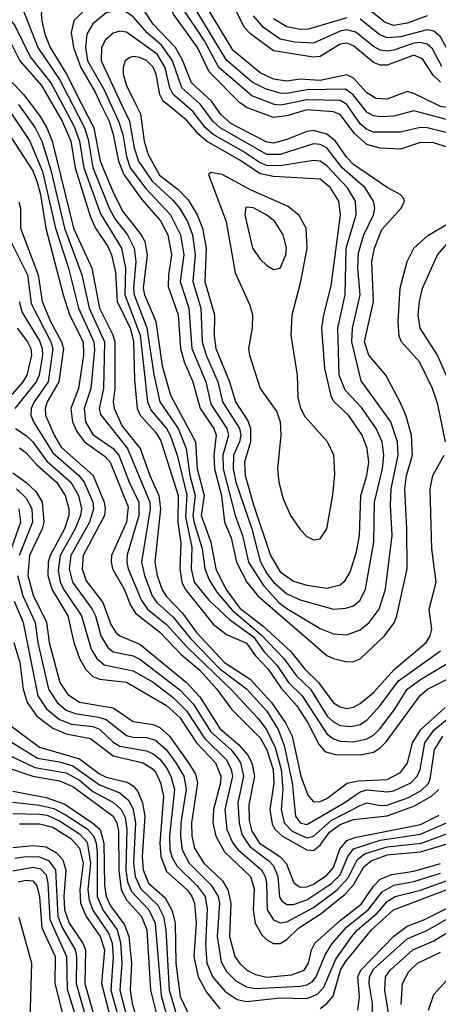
# Model space of a CAD drawing. Header units: inches. Extents: x 990535 to 1117859, y 769386 to 892122.
# Tile 767 of 1056: x 1072111 to 1073364, y 847307 to 850253. Entities that reach past the tile are written whole.
import ezdxf

# ---------------------------------------------------------------- set-up
doc = ezdxf.new("R2010")
doc.units = ezdxf.units.IN
doc.header["$MEASUREMENT"] = 0
doc.layers.add('B0874', color=7, linetype='Continuous')
doc.layers.add('B0875', color=7, linetype='Continuous')

msp = doc.modelspace()

# ---------------------------------------------------------------- linework, layer by layer
at = {"layer": 'B0874', "color": 5}
for points, elevation in [([(1072074.7, 849990), (1072140.6, 849890), (1072179.1, 849799.1), (1072218.2, 849630), (1072256.8, 849510), (1072286.6, 849390), (1072332.3, 849290), (1072334.5, 849265.5), (1072324.1, 849150), (1072303.2, 849090), (1072307.3, 849050), (1072330, 849011.9), (1072390, 848970.9), (1072407.6, 848950), (1072438.5, 848870), (1072467.6, 848810), (1072467.5, 848770), (1072432.5, 848652.5), (1072431.4, 848630), (1072435.8, 848610), (1072475.5, 848515.5), (1072493.7, 848490), (1072550, 848443.7), (1072613.5, 848373.5), (1072742.6, 848250), (1072823.6, 848163.6), (1072849.6, 848129.6), (1072875.3, 848075.3), (1072893.7, 848010), (1072898.7, 847950), (1072893.6, 847890), (1072902.2, 847850), (1072925.8, 847825.8), (1072970, 847805.2), (1072990, 847810.9), (1073042.4, 847857.6), (1073130, 847902.7), (1073150, 847910.3), (1073190, 847902.1), (1073210, 847903.7), (1073274, 847926), (1073312.6, 847947.4), (1073332.8, 847967.2), (1073339.4, 847980.6), (1073351.7, 848068.3), (1073377.3, 848110)], 3740), ([(1072107, 850000), (1072157.4, 849930), (1072177.3, 849890), (1072203.6, 849803.6), (1072244.7, 849630), (1072296.9, 849490), (1072318.7, 849390), (1072364.2, 849290), (1072361.1, 849150), (1072348.1, 849090), (1072352.1, 849072.1), (1072433.6, 848970), (1072500.5, 848810), (1072501.3, 848790), (1072475.2, 848630), (1072484.7, 848590), (1072507.2, 848530), (1072521.1, 848510), (1072570, 848466.1), (1072622, 848402), (1072710, 848310.9), (1072790, 848251.1), (1072850, 848184.8), (1072883.9, 848130), (1072902.2, 848082.2), (1072926.1, 847970), (1072935.9, 847870), (1072950, 847850.1), (1072970, 847845.1), (1073081.7, 847910), (1073130, 847943.1), (1073150, 847948.8), (1073210, 847943.2), (1073230, 847946.2), (1073281.7, 847970), (1073300.1, 847990), (1073308.9, 848010), (1073323.7, 848090), (1073351.4, 848128.6), (1073390, 848161)], 3760), ([(1072144.7, 850000), (1072170, 849966.7), (1072191.5, 849930), (1072207.8, 849890), (1072271.7, 849630), (1072327, 849510), (1072349.9, 849390), (1072389.8, 849310.2), (1072395.3, 849290), (1072395, 849150), (1072390.4, 849110), (1072393.3, 849090), (1072417.8, 849037.7), (1072470.8, 848970), (1072499.8, 848890), (1072527.6, 848830), (1072531.8, 848790), (1072515.1, 848630), (1072522.3, 848590), (1072535.8, 848550), (1072548.6, 848528.6), (1072597.7, 848477.7), (1072639.9, 848419.9), (1072724, 848330), (1072800.7, 848280.7), (1072864.6, 848210), (1072906, 848150), (1072925.9, 848110), (1072952.5, 847990), (1072972.8, 847932.8), (1072990, 847912.9), (1073010, 847914.4), (1073030, 847923), (1073091.1, 847968.9), (1073124.2, 847975.8), (1073210, 847980.2), (1073250, 848000.5), (1073270.9, 848029), (1073286.4, 848090), (1073311, 848130), (1073384.5, 848195.5)], 3780), ([(1072209, 850000), (1072238.3, 849950), (1072263.5, 849890), (1072276.6, 849810), (1072322.8, 849662.8), (1072337.2, 849630), (1072374.4, 849574.4), (1072385.6, 849550), (1072397.5, 849497.5), (1072402.7, 849410), (1072441.3, 849330), (1072451.4, 849291.4), (1072454.7, 849174.7), (1072462.4, 849090), (1072471.5, 849070), (1072518.4, 849018.4), (1072533.4, 848993.4), (1072585.2, 848830), (1072583.8, 848750), (1072593.3, 848686.7), (1072589.5, 848610), (1072596.1, 848570), (1072605.7, 848550), (1072690, 848444.9), (1072730, 848414.2), (1072790, 848388.3), (1072816.3, 848350), (1072853.9, 848310), (1072893.7, 848253.7), (1072940.1, 848200.1), (1072972.8, 848150), (1073005.6, 848085.6), (1073024.2, 848064.2), (1073054.5, 848054.5), (1073130, 848053.5), (1073170, 848062), (1073190, 848074.4), (1073207.5, 848092.5), (1073309, 848231), (1073331.4, 848250), (1073410.1, 848289.9)], 3820), ([(1072238.8, 850000), (1072274.2, 849934.2), (1072289.9, 849890), (1072302.6, 849810), (1072352.2, 849672.2), (1072415.7, 849570), (1072427.7, 849510), (1072425.8, 849430), (1072471.4, 849310), (1072493.1, 849110), (1072503.9, 849083.9), (1072550, 849030), (1072561.3, 849010), (1072581.6, 848950), (1072610.5, 848830.6), (1072607.1, 848767.1), (1072625.7, 848674.3), (1072624.3, 848610), (1072632.9, 848570), (1072676.3, 848516.3), (1072738.9, 848458.9), (1072810, 848406.7), (1072842.5, 848362.5), (1072881, 848321), (1072915.6, 848270), (1072956, 848230), (1073030, 848116.3), (1073050, 848101.4), (1073070, 848095.1), (1073110, 848093.2), (1073150, 848101.4), (1073170, 848112.4), (1073188.5, 848131.5), (1073233.3, 848190), (1073270.2, 848250), (1073310, 848279), (1073395.4, 848330)], 3840), ([(1072268.3, 850000), (1072304.4, 849930), (1072315.4, 849895.4), (1072330, 849811), (1072378.2, 849690), (1072396.8, 849656.8), (1072432.9, 849610), (1072453, 849570), (1072458.7, 849530), (1072450.9, 849450), (1072453.1, 849430), (1072491.3, 849331.3), (1072512, 849192), (1072530.3, 849110.3), (1072584.7, 849030), (1072609.1, 848970), (1072620, 848890), (1072636.3, 848830), (1072629.3, 848770), (1072632.2, 848752.2), (1072657.3, 848670), (1072665, 848610), (1072677.8, 848577.8), (1072700.7, 848540.7), (1072746.5, 848486.5), (1072833.2, 848413.2), (1072901.7, 848341.7), (1072939.6, 848290), (1072981.5, 848250), (1073030.9, 848170), (1073050, 848152.2), (1073070, 848141.8), (1073101.8, 848138.2), (1073130, 848144.6), (1073150, 848157.7), (1073190, 848201.6), (1073244.6, 848275.4), (1073370, 848365.3)], 3860), ([(1072296.8, 850000), (1072332.7, 849930), (1072352, 849830), (1072392.3, 849732.3), (1072419.8, 849679.8), (1072474.5, 849610), (1072484.9, 849590), (1072492, 849550), (1072480.7, 849450), (1072483.8, 849430), (1072518, 849350), (1072537.6, 849217.6), (1072561.8, 849130), (1072636.5, 848990), (1072641.9, 848910), (1072663.3, 848830), (1072654.3, 848770), (1072682.5, 848690), (1072697.5, 848610), (1072727.9, 848550), (1072770, 848492.2), (1072839.2, 848439.2), (1072922.6, 848362.6), (1072964, 848310), (1073005.3, 848270), (1073050, 848209.8), (1073070, 848197.4), (1073090, 848192.6), (1073110, 848196), (1073130, 848207.1), (1073170, 848240.3), (1073230, 848308.2), (1073327.5, 848390), (1073339.6, 848410), (1073344.4, 848430), (1073336.4, 848490), (1073357.4, 848570), (1073344.2, 848670), (1073339.5, 848850), (1073347.3, 848890), (1073380.7, 848950)], 3880), ([(1072353.9, 850000), (1072378.3, 849950), (1072390.9, 849910), (1072406.6, 849830), (1072422.1, 849790), (1072475.9, 849715.9), (1072532, 849652), (1072554.4, 849610), (1072564.7, 849550), (1072555.6, 849490), (1072555.3, 849455.3), (1072585, 849370), (1072591.5, 849270), (1072602.8, 849230), (1072628.8, 849170), (1072650.6, 849090), (1072692, 849030), (1072699.2, 849010), (1072691.7, 848950), (1072693.6, 848910), (1072714.5, 848830), (1072724, 848750), (1072743.3, 848703.3), (1072759.4, 848630), (1072790.7, 848570.7), (1072823, 848530), (1073030, 848351.5), (1073050, 848341.9), (1073090, 848332.4), (1073110, 848332.7), (1073130, 848341), (1073202.5, 848410), (1073231, 848449), (1073239.4, 848470), (1073270, 848610), (1073269.8, 848730), (1073263.4, 848850), (1073268.6, 848890), (1073286.2, 848950), (1073283.7, 849010), (1073267.2, 849067.2), (1073250, 849107.5), (1073206.2, 849190), (1073155.4, 849250), (1073142.6, 849290), (1073169.8, 849410), (1073164.4, 849530), (1073172.3, 849570), (1073194.7, 849625.3), (1073252.5, 849690), (1073262.3, 849710), (1073259.2, 849719.2), (1073249.8, 849730), (1073210, 849751.6), (1073110, 849820.6), (1073090, 849841.2), (1073056, 849890), (1073030, 849911.2), (1072990, 849921.7), (1072970, 849918.6), (1072910, 849894.7), (1072870, 849884.4), (1072850, 849887.3), (1072742.7, 849942.7), (1072713, 849970), (1072691.9, 850000)], 3920), ([(1072383.6, 850000), (1072406.9, 849950), (1072419.1, 849910), (1072430, 849843.8), (1072441.7, 849810), (1072488.5, 849748.5), (1072561.7, 849670), (1072592.4, 849610), (1072601.5, 849550), (1072591.4, 849470), (1072617.2, 849390), (1072625.5, 849270), (1072667.6, 849170), (1072683.1, 849103.1), (1072730.6, 849030), (1072735.7, 849010), (1072718.6, 848950), (1072720, 848910), (1072756, 848770), (1072777.6, 848710), (1072795.7, 848630), (1072840.2, 848560.2), (1072886.6, 848510), (1072910, 848491.9), (1073010, 848432.1), (1073050, 848415.6), (1073090, 848413.3), (1073130, 848428.1), (1073156.7, 848450), (1073186.3, 848490), (1073205.9, 848550), (1073225, 848710), (1073220.5, 848800.5), (1073222.9, 848850), (1073243.1, 848950), (1073241.4, 848990), (1073221.1, 849050), (1073132.4, 849172.4), (1073104.7, 849290), (1073106.9, 849330), (1073130, 849429.9), (1073122.8, 849510), (1073124.3, 849555.7), (1073141, 849610), (1073169.1, 849670), (1073173.8, 849690), (1073169.9, 849710), (1073144.2, 849750), (1073075.9, 849810), (1073030, 849869.7), (1073010, 849880.2), (1072990, 849882.2), (1072890, 849850.5), (1072850, 849850.3), (1072710.7, 849930), (1072688.8, 849950), (1072651.5, 850000)], 3940), ([(1072415.7, 850000), (1072439.4, 849950), (1072453.3, 849870), (1072465.9, 849830), (1072507.1, 849770), (1072570, 849712.9), (1072589, 849690), (1072613.3, 849650), (1072628.3, 849610), (1072636, 849550), (1072629.1, 849470), (1072653, 849390), (1072656.9, 849290), (1072668.9, 849250), (1072703.5, 849170), (1072717.7, 849110), (1072768.2, 849030), (1072772.5, 849010), (1072768.7, 848990), (1072750.9, 848950), (1072749.4, 848910), (1072757.9, 848870), (1072805, 848730), (1072830, 848633.8), (1072850, 848596.3), (1072870, 848570.5), (1072910, 848535.8), (1072950, 848517.2), (1073050, 848489.7), (1073087.2, 848492.8), (1073110, 848499.7), (1073130, 848516.2), (1073145.9, 848550), (1073170.7, 848690), (1073172.3, 848810), (1073196.2, 848910), (1073200.6, 848950), (1073195.4, 848990), (1073177.7, 849030), (1073133.3, 849093.3), (1073084.8, 849144.8), (1073067.1, 849190), (1073062.8, 849330), (1073084.7, 849430), (1073087.7, 849570), (1073117.6, 849670), (1073115.8, 849710), (1073091.3, 849750), (1073030, 849816.4), (1073010, 849830.5), (1072990, 849832.3), (1072890, 849816.1), (1072850, 849817.3), (1072830, 849824.8), (1072779.3, 849859.4), (1072690, 849910), (1072666.6, 849930), (1072630, 849977.9), (1072604.6, 850000)], 3960), ([(1072458.2, 850000), (1072472.1, 849972.1), (1072483.4, 849890), (1072494.8, 849850), (1072528.7, 849788.7), (1072585.3, 849745.3), (1072614.5, 849714.5), (1072642, 849670), (1072657.9, 849630), (1072668.4, 849570), (1072665, 849470), (1072694.2, 849370), (1072692.5, 849307.5), (1072697.4, 849270), (1072738.8, 849170), (1072756.2, 849110), (1072793.3, 849053.3), (1072801.7, 849030), (1072801.4, 848990), (1072783.2, 848930), (1072785.1, 848890), (1072810, 848801.5), (1072861.6, 848650), (1072890, 848601.5), (1072930, 848573), (1072970, 848561.2), (1073030, 848552.6), (1073070, 848562.7), (1073084.6, 848575.4), (1073099.7, 848600.3), (1073118.3, 848661.7), (1073127.2, 848710), (1073131.5, 848828.5), (1073149.2, 848890), (1073155.3, 848930), (1073150.9, 848970), (1073135.7, 849010), (1073094.8, 849070), (1073052.2, 849110), (1073044.2, 849124.2), (1073024.3, 849210), (1073015.3, 849330), (1073020.8, 849370), (1073043.2, 849456.8), (1073070.4, 849670), (1073065.9, 849710), (1073041, 849750), (1073010, 849776.2), (1072870, 849784.2), (1072830, 849792.2), (1072770, 849832.8), (1072670.2, 849890.2), (1072647, 849910), (1072610, 849953.2), (1072552.6, 850000)], 3980), ([(1073390, 849872.1), (1073350, 849885.1), (1073310, 849885.8), (1073250, 849866.5), (1073190, 849869), (1073150, 849879.7), (1073112.9, 849912.9), (1073070, 849970), (1073050, 849978.1), (1072970, 849984.2), (1072910, 849965.9), (1072870, 849961.2), (1072790, 849990.6), (1072777.1, 850000)], 3880), ([(1072902.5, 850000), (1072890, 849997.4), (1072873.4, 850000)], 3860), ([(1073410, 849910.2), (1073330, 849929.7), (1073309.2, 849930.8), (1073250, 849916.5), (1073170, 849916.5), (1073150, 849925.1), (1073130, 849941.9), (1073090, 849999.8), (1073089.7, 850000)], 3860), ([(1073702.8, 850000), (1073690, 849942), (1073670, 849924.7), (1073650, 849931.8), (1073590, 849977.3), (1073570, 849977.9), (1073510, 849940.8), (1073490, 849934), (1073470, 849933.4), (1073290, 849981.1), (1073230, 849965.3), (1073190, 849962.4), (1073170, 849965.5), (1073150, 849977.2), (1073131.8, 850000)], 3840), ([(1073523.8, 850000), (1073510, 849990.8), (1073470, 849975.9), (1073370, 849994.1), (1073358, 850000)], 3820), ([(1072070, 849924), (1072150, 849801.1), (1072162.5, 849770), (1072173, 849730), (1072188.7, 849630), (1072241.3, 849430), (1072259.9, 849370), (1072300.4, 849290), (1072301.4, 849250), (1072287.1, 849150), (1072263.9, 849090), (1072268.7, 849050), (1072281.5, 849021.5), (1072304.8, 848990), (1072366.5, 848946.5), (1072381.6, 848930), (1072435.6, 848795.6), (1072430.3, 848749.7), (1072385.6, 848650), (1072384, 848630), (1072388.3, 848610), (1072423.5, 848550), (1072442, 848502), (1072457.6, 848477.6), (1072530, 848420.7), (1072593.9, 848354), (1072650, 848306.8), (1072701, 848250), (1072744.4, 848190), (1072830, 848105.1), (1072850, 848069.1), (1072869, 848010), (1072871.3, 847968.7), (1072858.9, 847890), (1072866.3, 847846.3), (1072875.1, 847830), (1072897.7, 847810), (1072970, 847769.2), (1072990, 847767.3), (1073010, 847783.6), (1073037.7, 847822.3), (1073070, 847845.7), (1073110, 847859.9), (1073210, 847871.6), (1073290, 847900.2), (1073343.5, 847930), (1073364.8, 847950)], 3720), ([(1072108.1, 849708.1), (1072112.7, 849690), (1072113.4, 849630), (1072166, 849490), (1072178.3, 849410), (1072203.1, 849350), (1072236.1, 849290), (1072241.4, 849270), (1072227.5, 849170), (1072193.3, 849110), (1072186.5, 849090), (1072187.6, 849070), (1072214, 849010), (1072234.9, 848974.9), (1072330.4, 848890), (1072363.5, 848810), (1072366.8, 848790), (1072364.1, 848770), (1072300.2, 848650), (1072297.5, 848610), (1072310, 848574.3), (1072359.2, 848510), (1072383.7, 848443.7), (1072399.2, 848419.2), (1072410, 848410), (1072470, 848385.4), (1072610, 848269.8), (1072650, 848227), (1072710, 848132.4), (1072765.1, 848085.1), (1072793, 848053), (1072805.6, 848030), (1072813.9, 847990), (1072796.1, 847903.9), (1072797.6, 847857.6), (1072805.2, 847825.2), (1072828.5, 847790), (1072889.1, 847750), (1072907.9, 847730), (1072931, 847671), (1072950, 847657.6), (1072970, 847658.9), (1072990, 847666.4), (1073030, 847693.9), (1073050, 847716.4), (1073068.6, 847771.4), (1073090, 847797.1), (1073113.5, 847806.5), (1073310, 847845.2), (1073366.4, 847873.6)], 3680), ([(1073384.8, 848990), (1073361.8, 849101.8), (1073346.1, 849150), (1073306.8, 849230), (1073253.5, 849290), (1073246.7, 849306.7), (1073243, 849350), (1073249.3, 849450.6), (1073270.5, 849529.5), (1073290.8, 849570), (1073332.2, 849607.8), (1073403.1, 849650)], 3880), ([(1072073.9, 849610), (1072134.4, 849490), (1072144.6, 849404.6), (1072203.8, 849290), (1072209.9, 849270), (1072195.5, 849170), (1072153.9, 849110), (1072145.3, 849090), (1072144, 849070), (1072151.7, 849050), (1072210, 848957.6), (1072287.7, 848890), (1072304, 848870), (1072329.5, 848810), (1072331.3, 848790), (1072319.7, 848750), (1072263.8, 848650), (1072259.1, 848610), (1072269.1, 848570), (1072328.1, 848490), (1072337.8, 848470), (1072353.9, 848410), (1072374.9, 848374.9), (1072390, 848361.9), (1072450, 848349.8), (1072470, 848339.7), (1072590, 848248.3), (1072630, 848206.6), (1072682.9, 848122.9), (1072742.5, 848070), (1072759, 848050), (1072771.4, 848030), (1072780.6, 847990), (1072763.5, 847910), (1072767.2, 847850), (1072775.3, 847815.3), (1072799.3, 847779.3), (1072856.6, 847736.6), (1072870, 847721.6), (1072883.5, 847690), (1072888, 847628), (1072895.8, 847615.8), (1072910, 847606.2), (1072930, 847606.3), (1072970, 847619.8), (1073044.7, 847670), (1073070, 847695), (1073093.2, 847750), (1073110, 847773), (1073190, 847798.2), (1073310, 847816.5), (1073387.6, 847850)], 3660), ([(1073387.8, 849187.8), (1073360.9, 849250), (1073308.8, 849330), (1073303, 849370), (1073306.8, 849410), (1073316.4, 849450), (1073361.1, 849550), (1073390, 849582.8)], 3860), ([(1072109.1, 849410), (1072117.7, 849377.7), (1072170, 849292.7), (1072178.3, 849270), (1072179.1, 849250), (1072168.6, 849190), (1072159.6, 849170), (1072096.6, 849090)], 3640), ([(1072103.1, 849330), (1072134, 849290), (1072143.7, 849270), (1072146.4, 849250), (1072132.1, 849190), (1072119.9, 849170), (1072049.8, 849090)], 3620), ([(1072097.8, 849030), (1072130, 849009.8), (1072150, 848990.1), (1072192.2, 848932.2), (1072263.4, 848870), (1072286.7, 848830), (1072295.8, 848790), (1072293.1, 848770), (1072276.4, 848730), (1072232.3, 848650), (1072225.8, 848605.8), (1072231.9, 848571.9), (1072241.5, 848550), (1072296, 848470), (1072324.3, 848370), (1072341.7, 848341.7), (1072363.3, 848323.3), (1072450, 848305.3), (1072510, 848271), (1072570, 848225.7), (1072610, 848185), (1072663.8, 848103.8), (1072730, 848038.7), (1072743.9, 848010), (1072747.3, 847990), (1072724.4, 847890), (1072731.1, 847830), (1072748.4, 847790), (1072764.1, 847770), (1072834.1, 847710), (1072844.9, 847690), (1072849.1, 847670), (1072851.7, 847590), (1072870, 847560.1), (1072890, 847551.3), (1072910, 847554.6), (1072990, 847597.1), (1073060.5, 847650), (1073094.1, 847685.9), (1073120.7, 847739.3), (1073142.4, 847757.6), (1073210, 847778.5), (1073313.1, 847790), (1073410, 847825.8)], 3640), ([(1072110, 848972.4), (1072130, 848957.2), (1072161.8, 848921.8), (1072221.3, 848870), (1072247.1, 848830), (1072258.2, 848790), (1072258, 848770), (1072245.1, 848730), (1072201.9, 848650), (1072196.4, 848630), (1072195.3, 848590), (1072207.1, 848550), (1072255.1, 848470), (1072272.8, 848390), (1072290, 848341.9), (1072308.9, 848308.9), (1072330, 848288.7), (1072350, 848280), (1072430, 848271.1), (1072550, 848201.7), (1072590, 848165.8), (1072639.9, 848090), (1072697.1, 848030), (1072713, 847990), (1072712.1, 847970), (1072690.5, 847890), (1072689.1, 847850), (1072697.7, 847810), (1072723.7, 847763.7), (1072801.7, 847690), (1072812.9, 847652.9), (1072809.9, 847589.9), (1072815.7, 847550), (1072835.6, 847515.6), (1072850, 847500.5), (1072870, 847489), (1072890, 847489), (1072910, 847501.4), (1072945.3, 847534.7), (1073010, 847577.2), (1073083.8, 847636.2), (1073110, 847664.7), (1073141.1, 847718.9), (1073162.9, 847737.1), (1073210, 847754.3), (1073310, 847763.3), (1073430, 847799.9)], 3620), ([(1072090, 848897.3), (1072129.5, 848870), (1072160.4, 848840.4), (1072177.7, 848810), (1072182.9, 848750), (1072177.7, 848730), (1072140.5, 848650), (1072134.7, 848590), (1072151.5, 848531.5), (1072191.2, 848451.2), (1072198.8, 848390), (1072230.5, 848270), (1072254.5, 848234.5), (1072290, 848211.1), (1072390, 848194.5), (1072450, 848153.7), (1072510, 848144.6), (1072530, 848135.3), (1072558.8, 848110), (1072616.3, 848030), (1072636.4, 847996.4), (1072642.6, 847970), (1072625.1, 847850), (1072625.6, 847810), (1072634.3, 847774.3), (1072661.4, 847730), (1072717.3, 847677.3), (1072733.8, 847650), (1072742.7, 847610), (1072739, 847510), (1072754.7, 847450), (1072769.2, 847429.2), (1072791, 847410), (1072816.5, 847396.5), (1072850, 847388.8), (1072924.5, 847395.5), (1072961.6, 847410), (1072975.2, 847430), (1072984.2, 847470), (1072994.1, 847490), (1073070, 847558.3), (1073132.7, 847607.3), (1073170, 847661.3), (1073190, 847681.8), (1073224, 847696), (1073290, 847705.3), (1073370, 847728.9)], 3580), ([(1072101, 848850), (1072130, 848822.2), (1072146.9, 848790), (1072148.6, 848750), (1072109.6, 848650)], 3560), ([(1072107.8, 848790), (1072112.9, 848750), (1072071.6, 848630)], 3540), ([(1072104, 848590), (1072120.5, 848530), (1072156.6, 848450), (1072164.9, 848390), (1072196.9, 848250), (1072223, 848210), (1072250, 848187.6), (1072277.1, 848177.2), (1072347, 848167), (1072370, 848159.2), (1072430, 848112), (1072450, 848106.7), (1072490, 848105.7), (1072517.3, 848097.3), (1072549.4, 848069.4), (1072578.4, 848030), (1072601.5, 847990), (1072608.8, 847950), (1072593.3, 847850), (1072591.6, 847810), (1072596.6, 847770), (1072617.6, 847730), (1072684, 847664), (1072705.1, 847630), (1072708.6, 847610), (1072701.4, 847510), (1072714, 847434), (1072730, 847405.1), (1072757.4, 847377.4), (1072790, 847359.2), (1072815, 847355), (1072950, 847361.7), (1072970, 847365.3), (1072985.6, 847374.4), (1072998.2, 847390), (1073024.9, 847455.1), (1073047.2, 847490), (1073090, 847539.4), (1073153.3, 847590), (1073195.7, 847644.3), (1073230, 847663.4), (1073290, 847674.7), (1073370, 847700)], 3560), ([(1072094.1, 848514.1), (1072120.8, 848450), (1072165, 848230), (1072191.4, 848191.4), (1072230, 848159.7), (1072265.9, 848145.9), (1072330, 848138.3), (1072350, 848130.2), (1072390, 848092.1), (1072410, 848079.8), (1072490, 848065.4), (1072510, 848057.3), (1072530, 848040.4), (1072550, 848014.8), (1072563.1, 847990), (1072573.6, 847950), (1072559.1, 847810), (1072560.5, 847770), (1072566.9, 847746.9), (1072581.4, 847721.4), (1072642.3, 847662.3), (1072665.8, 847630), (1072672, 847592), (1072666.4, 847486.4), (1072670.5, 847430), (1072688.7, 847388.7), (1072725.6, 847345.6), (1072761.4, 847321.4), (1072790, 847315.8), (1072890, 847326.9), (1072970, 847325.2), (1073002.2, 847337.8), (1073021.1, 847358.9), (1073057.3, 847442.7), (1073105, 847510), (1073121.9, 847530), (1073180.1, 847579.8), (1073210, 847614.7), (1073234.3, 847630), (1073310, 847649.3), (1073390, 847677.4)], 3540), ([(1072093.5, 848390), (1072110.8, 848330), (1072120.7, 848250), (1072132.6, 848210), (1072162, 848170), (1072210, 848133.3), (1072250, 848117.1), (1072322.5, 848102.5), (1072390, 848050.8), (1072480.6, 848030), (1072510, 848010.8), (1072518.7, 847998.7), (1072532.5, 847970), (1072540.9, 847930), (1072529.8, 847790), (1072532.9, 847750), (1072550, 847704.6), (1072612, 847650), (1072626.3, 847630), (1072633.7, 847610), (1072638.6, 847550), (1072631.7, 847450), (1072644.4, 847390), (1072670, 847343.7), (1072710, 847294.2)], 3520), ([(1072072.5, 848150), (1072170, 848076.9), (1072290, 848041.8), (1072350, 847997.1), (1072370, 847986.8), (1072432, 847972), (1072450, 847961.1), (1072464, 847944), (1072477.9, 847910), (1072485.2, 847870), (1072477.4, 847750), (1072480.2, 847710), (1072495.9, 847670), (1072545.9, 847625.9), (1072567.5, 847587.5), (1072575.9, 847550), (1072578.3, 847430), (1072590.9, 847330.9), (1072619.6, 847270)], 3480), ([(1072070, 848101.3), (1072164.1, 848044.1), (1072230, 848033.2), (1072270, 848021.3), (1072350, 847963.8), (1072410, 847939.8), (1072437.2, 847917.2), (1072450.8, 847890), (1072457.7, 847850), (1072451.4, 847730), (1072455.9, 847690), (1072473.2, 847653.2), (1072524.5, 847604.5), (1072541.5, 847570), (1072548.2, 847530), (1072558, 847350), (1072610.7, 847170.7)], 3460), ([(1072070, 848057), (1072156.2, 848016.2), (1072250, 847999.7), (1072290, 847978), (1072330, 847944.1), (1072391.2, 847911.2), (1072414.5, 847890), (1072426.1, 847866.1), (1072431.8, 847831.8), (1072428.7, 847710), (1072433.8, 847673.8), (1072445.1, 847645.1), (1072497.2, 847590), (1072516.4, 847550), (1072533.7, 847333.7), (1072556.9, 847250)], 3440), ([(1072070, 848017.4), (1072150, 847989.6), (1072230, 847975.7), (1072270, 847959), (1072390.4, 847870), (1072401.1, 847850), (1072406.3, 847826.3), (1072407.3, 847707.3), (1072414.4, 847650), (1072430, 847619.7), (1072475.5, 847570), (1072491.5, 847530), (1072501.9, 847350), (1072526.8, 847250)], 3420), ([(1072090, 847945), (1072190, 847926.3), (1072246, 847906), (1072329.7, 847849.7), (1072351.6, 847830), (1072362.7, 847790), (1072364.3, 847664.3), (1072369.2, 847630), (1072382.2, 847602.2), (1072424.8, 847544.8), (1072437.5, 847510), (1072444.9, 847430), (1072440.9, 847350), (1072447.6, 847310), (1072471.2, 847230)], 3380), ([(1072090, 847911.7), (1072170, 847903.7), (1072212.8, 847892.8), (1072250, 847873.7), (1072312.2, 847832.2), (1072331.8, 847811.8), (1072339.6, 847790), (1072342.5, 847762.5), (1072342.3, 847630), (1072359.6, 847590), (1072402.1, 847530), (1072412.6, 847492.6), (1072416.8, 847430), (1072410.6, 847350), (1072441.7, 847230)], 3360), ([(1072090, 847878.7), (1072170, 847876.7), (1072193.1, 847873.1), (1072230, 847856.3), (1072290, 847817.5), (1072312.3, 847792.3), (1072322.9, 847730), (1072315, 847650), (1072318.6, 847618.6), (1072330, 847589.3), (1072377.8, 847517.8), (1072387.3, 847490), (1072390.4, 847449.6), (1072383.1, 847350), (1072411.1, 847250)], 3340), ([(1072110, 847847), (1072170, 847847.3), (1072210, 847837.1), (1072263.8, 847803.8), (1072290, 847774.8), (1072300.8, 847730), (1072291.2, 847650), (1072293.1, 847610), (1072310, 847570), (1072352, 847510), (1072364.6, 847470), (1072355.4, 847370), (1072386.8, 847250)], 3320), ([(1072090, 847776.8), (1072150, 847782.6), (1072190, 847778.4), (1072220.9, 847760.9), (1072239.5, 847739.5), (1072248.9, 847708.9), (1072243, 847630), (1072244.8, 847590), (1072259, 847550), (1072299.5, 847490), (1072307.3, 847470), (1072306, 847370), (1072339.3, 847250)], 3280), ([(1072095.8, 847744.2), (1072130, 847749.4), (1072170, 847748.5), (1072197.2, 847737.2), (1072217.6, 847710), (1072224.5, 847570), (1072237.4, 847537.4), (1072277.1, 847470), (1072281.1, 847450), (1072280, 847370), (1072314, 847250)], 3260), ([(1072090, 847706.5), (1072150, 847717.3), (1072172.6, 847712.6), (1072190, 847694.6), (1072195, 847670), (1072200.8, 847560.8), (1072250.9, 847450.9), (1072253.1, 847353.1), (1072284.7, 847250)], 3240), ([(1072106.1, 847673.9), (1072130, 847679.1), (1072150, 847677.1), (1072161.9, 847661.9), (1072169.5, 847629.4), (1072176.6, 847536.6), (1072216.6, 847450), (1072216.2, 847370), (1072245.1, 847254.9)], 3220), ([(1073010, 847295.3), (1073030.1, 847309.9), (1073048.4, 847331.6), (1073070.4, 847410), (1073085.6, 847434.4), (1073163.3, 847530), (1073229.9, 847590.1), (1073390, 847651.2)], 3520), ([(1073123, 847290), (1073127.9, 847330), (1073122.9, 847390), (1073131.2, 847410), (1073230, 847510.9), (1073270, 847541.1), (1073320, 847560), (1073390, 847595.1)], 3480), ([(1072107.7, 847567.7), (1072146, 847430), (1072140.2, 847230)], 3180), ([(1073167, 847270), (1073166.8, 847310), (1073156.5, 847370), (1073157.4, 847390), (1073170, 847412.3), (1073270, 847502.8), (1073330.8, 847529.2), (1073390, 847563.1)], 3460), ([(1073221.7, 847238.3), (1073203.6, 847350), (1073205.4, 847390), (1073219.2, 847410), (1073287.3, 847470), (1073350, 847496.9), (1073410, 847534)], 3440), ([(1073252.8, 847307.2), (1073256.5, 847370), (1073274.9, 847405.1), (1073301.6, 847430), (1073370, 847463.3)], 3420), ([(1073334.1, 847290), (1073350, 847336.6), (1073398.4, 847390)], 3380)]:
    msp.add_lwpolyline(points, dxfattribs=dict(at, elevation=elevation))
for points, elevation in [([(1072684, 849796), (1072675.8, 849790), (1072728.3, 849650), (1072756, 849496), (1072799.6, 849399.6), (1072807.7, 849370), (1072806.2, 849330), (1072795, 849270), (1072798, 849250), (1072830.4, 849150), (1072880.3, 849080.3), (1072890.5, 849050.5), (1072892.6, 849010), (1072881.9, 848910), (1072886.4, 848870), (1072899.6, 848819.6), (1072921.1, 848770), (1072950, 848727.6), (1072970, 848707.3), (1072990, 848697.3), (1073010, 848699.8), (1073030, 848730.3), (1073048, 848832), (1073053.7, 848893.7), (1073050.8, 848950), (1073032.3, 848990), (1072964.7, 849064.7), (1072952.2, 849090), (1072944.1, 849124.1), (1072942.4, 849190), (1072923.3, 849310), (1072926.1, 849370), (1072952.6, 849470), (1072971.5, 849570), (1072968.5, 849630), (1072947.4, 849667.4), (1072914.7, 849694.7), (1072803.2, 849743.2), (1072716.3, 849790)], 4020), ([(1072787.6, 849692.4), (1072784.8, 849670), (1072807.1, 849570), (1072830, 849536.8), (1072850, 849517.5), (1072870, 849505.8), (1072890, 849510.2), (1072907.1, 849550), (1072908.8, 849571.2), (1072899.5, 849610), (1072874.2, 849650), (1072850, 849668.9), (1072810, 849690.3)], 4040)]:
    msp.add_lwpolyline(points, close=True, dxfattribs=dict(at, elevation=elevation))
at = {"layer": 'B0875', "color": 5}
for points, elevation in [([(1072873.4, 850000), (1072870, 850000.5), (1072805.4, 850025.4), (1072706.8, 850110), (1072664, 850190), (1072597.4, 850290), (1072570, 850373.1), (1072495.8, 850470), (1072454.1, 850510), (1072390, 850548.9), (1072370, 850557.8), (1072350, 850555.5), (1072330, 850542.5), (1072310, 850515.7), (1072295.8, 850450), (1072279, 850421), (1072200.3, 850359.7), (1072121.5, 850318.5), (1072114.4, 850310), (1072118.1, 850290), (1072164.8, 850170), (1072230, 850074.4), (1072268.3, 850000)], 3860), ([(1072777.1, 850000), (1072770, 850005.2), (1072677.4, 850097.4), (1072642.9, 850170), (1072571.1, 850270), (1072538.9, 850350), (1072470, 850451), (1072425.8, 850490), (1072390, 850501.7), (1072370, 850497.7), (1072350.8, 850470), (1072339.9, 850430), (1072329.2, 850410), (1072266.1, 850353.9), (1072194, 850306), (1072180.6, 850290), (1072175.3, 850270), (1072176.6, 850250), (1072185.7, 850210), (1072201.5, 850170), (1072250.5, 850090.5), (1072296.8, 850000)], 3880), ([(1073370, 850066.9), (1073347.8, 850087.8), (1073316.3, 850136.3), (1073290, 850147.2), (1073210, 850117.9), (1073190, 850117.5), (1073170, 850125.6), (1073110, 850175.4), (1073090, 850183.4), (1073070, 850180.2), (1073010, 850143.2), (1072990, 850141.7), (1072870, 850160.1), (1072802.7, 850210), (1072784, 850230), (1072712.2, 850372.2)], 3780), ([(1071890, 850311.6), (1072013, 850173), (1072064.9, 850090), (1072122, 850030), (1072144.7, 850000)], 3780), ([(1072691.9, 850000), (1072684.9, 850010), (1072624.5, 850064.5), (1072598.5, 850130), (1072576.8, 850170), (1072510, 850240.1), (1072466.5, 850306.5), (1072430, 850335), (1072410, 850337.9), (1072370, 850328.9), (1072330, 850305.6), (1072273.2, 850250), (1072264.7, 850215.3), (1072271.8, 850170), (1072293.3, 850110), (1072336.2, 850036.2), (1072353.9, 850000)], 3920), ([(1073358, 850000), (1073290, 850033.1), (1073270, 850038.2), (1073210, 850015.2), (1073177.9, 850017.9), (1073150, 850034.8), (1073110, 850078.7), (1073090, 850088.2), (1073010, 850071.5), (1072950, 850075.8), (1072910, 850069.8), (1072870, 850076), (1072830, 850094.1), (1072750, 850160.9), (1072650, 850326.8)], 3820), ([(1072051.5, 850290), (1072096.5, 850236.5), (1072142.4, 850142.4), (1072204.3, 850064.3), (1072238.8, 850000)], 3840), ([(1073131.8, 850000), (1073108.8, 850028.8), (1073085.8, 850045.8), (1072970, 850043.8), (1072910, 850032.6), (1072890, 850033.3), (1072846.7, 850046.7), (1072806.7, 850066.7), (1072730, 850132.6), (1072624.8, 850304.8)], 3840), ([(1073330, 850264.8), (1073270, 850242.9), (1073230, 850236.4), (1073204.9, 850244.9), (1073150, 850289.2)], 3720), ([(1072018.7, 850270), (1072070, 850211.9), (1072111.6, 850130), (1072176.1, 850056.1), (1072209, 850000)], 3820), ([(1072651.5, 850000), (1072650, 850002), (1072595.6, 850050), (1072568.2, 850130), (1072536.2, 850176.2), (1072493.1, 850213.1), (1072450, 850262.2), (1072430, 850275.9), (1072410, 850281.5), (1072370, 850273.7), (1072330, 850241.2), (1072312, 850210), (1072307.3, 850170), (1072313.9, 850130), (1072363.3, 850043.3), (1072383.6, 850000)], 3940), ([(1073373.9, 850113.9), (1073346.2, 850166.2), (1073330, 850179.8), (1073310, 850185.3), (1073290, 850183.4), (1073230, 850162.2), (1073210, 850158.9), (1073190, 850162.1), (1073170, 850173.1), (1073116.5, 850216.5), (1073090, 850223.4), (1073070, 850219.3), (1072990, 850183), (1072933.8, 850186.2), (1072890, 850195.4), (1072840.8, 850230), (1072810, 850264.8)], 3760), ([(1073090, 850258.9), (1072974.7, 850225.3), (1072950, 850224.6), (1072910, 850231.7), (1072870, 850256.3)], 3740), ([(1073770, 850260.9), (1073690, 850215.2), (1073610, 850187.9), (1073510, 850129.5), (1073490, 850120.5), (1073454.8, 850114.8), (1073430, 850117.5), (1073410, 850128.7), (1073370, 850202.3), (1073350, 850218.7), (1073330, 850223.6), (1073250, 850202.4), (1073210, 850199.4), (1073188.4, 850208.4), (1073130, 850254.8)], 3740), ([(1072604.6, 850000), (1072570.2, 850030), (1072560.3, 850050), (1072546.3, 850110), (1072522.4, 850150), (1072430, 850216.1), (1072410, 850219.6), (1072390, 850213.3), (1072367.2, 850192.8), (1072355.8, 850170), (1072354.3, 850130), (1072415.7, 850000)], 3960), ([(1072552.6, 850000), (1072540.4, 850010), (1072530.6, 850030), (1072519.3, 850090), (1072510, 850111.9), (1072490, 850131.7), (1072470, 850140.4), (1072450, 850143.2), (1072440.1, 850139.9), (1072426.3, 850130), (1072419.9, 850110), (1072420.2, 850090), (1072430, 850057), (1072458.2, 850000)], 3980), ([(1073089.7, 850000), (1073070, 850011.8), (1072970, 850014.1), (1072902.5, 850000)], 3860)]:
    msp.add_lwpolyline(points, dxfattribs=dict(at, elevation=elevation))

doc.saveas('drawing.dxf')
